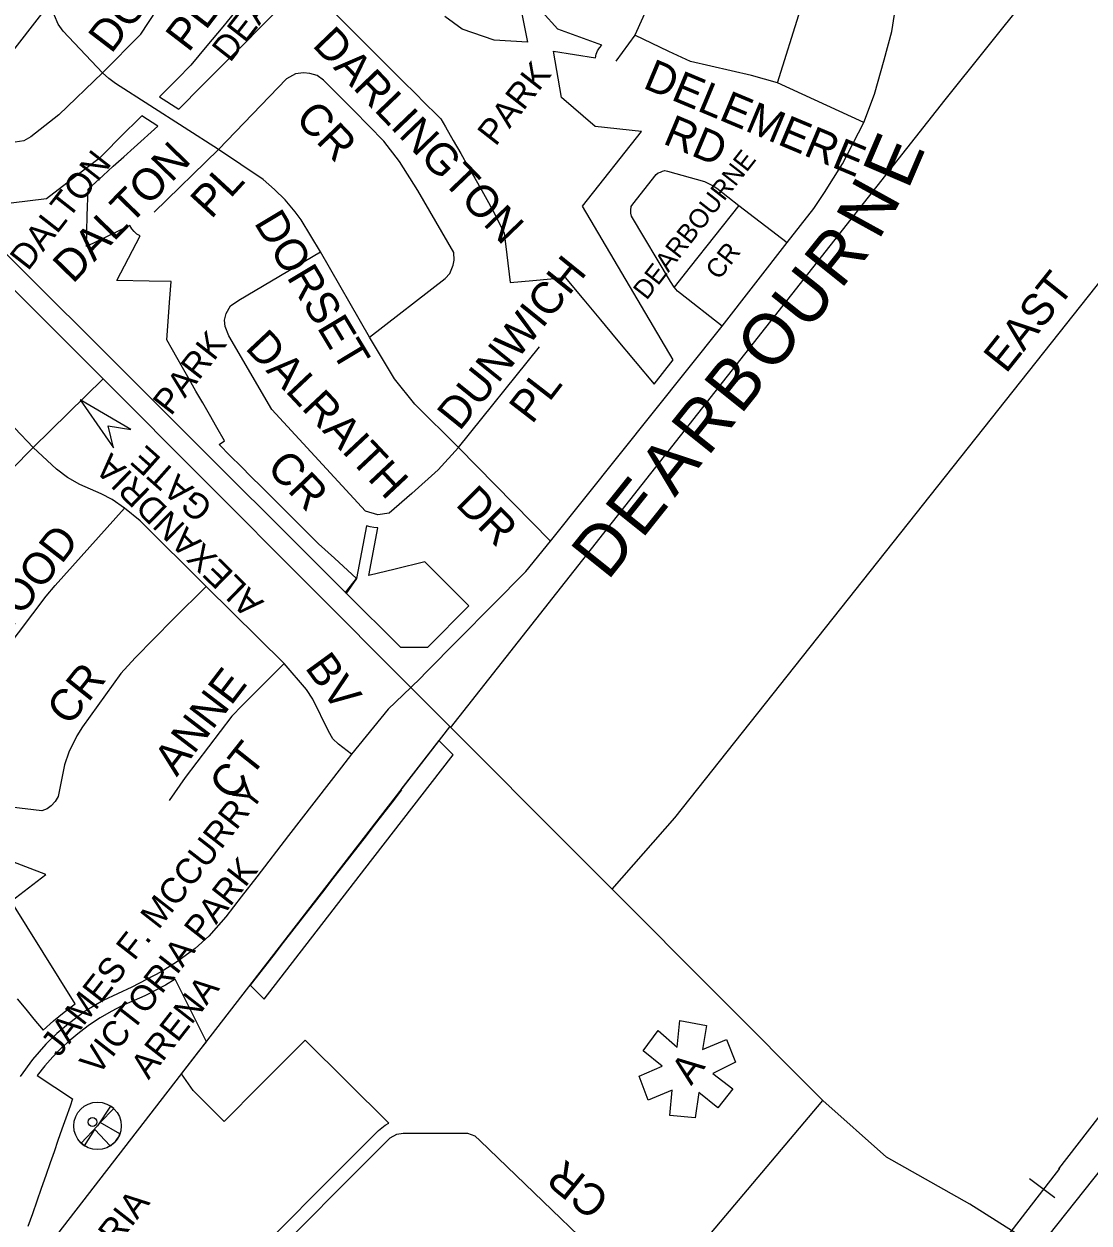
# Model space of a CAD drawing. Extents: x 586326 to 623965, y 4819854 to 4857850.
# Drawn here: x 604705 to 605546, y 4839945 to 4840891 of the extents above; entities that cross this region are included whole.
import ezdxf

# ---------------------------------------------------------------- set-up
doc = ezdxf.new("R2010")
doc.units = 0
for name, color, linetype in [('Ambulance Syms', 7, 'Continuous'), ('Lots_Concessions', 7, 'Continuous'), ('Major Rds and Hwys', 7, 'Continuous'), ('Minor Rd Lbls', 7, 'Continuous'), ('Minor Rds', 7, 'Continuous'), ('Park Lbls', 7, 'Continuous'), ('Park Outlines', 7, 'Continuous'), ('Private Rd Lbls', 7, 'Continuous'), ('Private Rds', 7, 'Continuous'), ('Proposed Secondary Rds', 7, 'Continuous'), ('Railways_lbls', 7, 'Continuous'), ('Rec Lbls', 7, 'Continuous'), ('Rec Syms', 7, 'Continuous'), ('Secondary Rds Lbls', 7, 'Continuous')]:
    doc.layers.add(name, color=color, linetype=linetype)

msp = doc.modelspace()

# ---------------------------------------------------------------- linework, layer by layer
at = {"layer": 'Ambulance Syms'}
msp.add_lwpolyline([(605264.46, 4840050.78), (605252.46, 4840035.78), (605237.46, 4840047.78), (605234.46, 4840027.78), (605214.46, 4840029.78), (605216.46, 4840049.78), (605197.46, 4840041.78), (605190.46, 4840060.78), (605208.46, 4840068.78), (605193.46, 4840080.78), (605205.46, 4840096.78), (605220.46, 4840083.78), (605222.46, 4840104.78), (605243.46, 4840100.78), (605240.46, 4840081.78), (605259.46, 4840089.78), (605266.46, 4840071.78), (605248.46, 4840062.78), (605264.46, 4840050.78)], dxfattribs=at)
at = {"layer": 'Lots_Concessions'}
for p, q in [((606593.62, 4843311.12), (602718.83, 4838327.91)), ((605432.07, 4840831.46), (605834.61, 4841335.06)), ((605041.29, 4840335.64), (605432.07, 4840831.46)), ((603266.65, 4838042.67), (605040.89, 4840336.6))]:
    msp.add_line(p, q, dxfattribs=at)
at = {"layer": 'Major Rds and Hwys'}
for points in [[(604767.13, 4840611.26), (604522.76, 4840854.7)], [(605010.08, 4840367.42), (604767.13, 4840611.26)], [(605505.95, 4839925.36), (605912.18, 4840436.56), (605934.25, 4840464.32), (606017.69, 4840569.32)], [(605168.94, 4840208.32), (605010.08, 4840367.42)], [(605335.29, 4840041.67), (605168.94, 4840208.32)], [(605505.95, 4839925.36), (605451.61, 4839959.72), (605385.77, 4839996.79), (605335.29, 4840041.67)]]:
    msp.add_lwpolyline(points, dxfattribs=at)
at = {"layer": 'Minor Rd Lbls'}
msp.add_lwpolyline([(604788.83, 4840571.27), (604749.02, 4840594.51), (604775.24, 4840556.59), (604771.03, 4840574.12)], close=True, dxfattribs=at)
at = {"layer": 'Minor Rds'}
for points in [[(604766.54, 4840852.77), (604732.1, 4840819.59), (604710.05, 4840802.25), (604704.51, 4840799.06), (604697.63, 4840797.94), (604692.68, 4840798.44), (604686.99, 4840800.5), (604681.6, 4840804.21), (604647.59, 4840848.1), (604640.81, 4840858.21), (604637.48, 4840866.24), (604634.67, 4840875.27), (604633.63, 4840937.83), (604634.1, 4840953.01), (604636.32, 4840966.04), (604639.44, 4840976.73), (604653.9, 4841012.34), (604662, 4841030.93)], [(605318.55, 4841004.77), (605261.36, 4840993.25), (605240.08, 4840986.6), (605231.84, 4840978.14), (605221.02, 4840957.78), (605186.88, 4840882.42)], [(605299.48, 4840844.74), (605317.66, 4840902.81), (605322.22, 4840935.65), (605322.98, 4840975.96), (605318.55, 4841004.77)], [(604766.54, 4840852.77), (604735.47, 4840885.61), (604731.64, 4840891.04), (604728.73, 4840897.96), (604727.8, 4840905.53), (604727.25, 4840932.37), (604727.66, 4840941.34), (604728.93, 4840948.91), (604733.14, 4840959.31), (604749.96, 4840990.92)], [(604766.54, 4840852.77), (604796.77, 4840883.31), (604828.24, 4840931.18)], [(605186.88, 4840882.42), (605171.81, 4840862.03)], [(605299.48, 4840844.74), (605279.09, 4840850.5), (605230.77, 4840861.58), (605213.92, 4840869.56), (605186.88, 4840882.42)], [(604858.12, 4840792.22), (604776.92, 4840844.36), (604771.67, 4840848.27), (604766.54, 4840852.77)], [(604977.36, 4840644.15), (605037.27, 4840690.4), (605040.89, 4840694.42), (605043.41, 4840700.77), (605044.22, 4840704.87), (605043.95, 4840710.85), (605015.55, 4840759.94), (605001.13, 4840782.67), (604988.68, 4840798.78), (604964.91, 4840823.05), (604941.18, 4840846.9), (604935.97, 4840850.5), (604930.38, 4840852.16), (604925.33, 4840852.72), (604918.89, 4840851.85), (604911.95, 4840847.97), (604858.12, 4840792.22)], [(605367.69, 4840813.41), (605299.48, 4840844.74)], [(604858.12, 4840792.22), (604807.4, 4840742.78)], [(604938.75, 4840711.29), (604923.55, 4840736.57), (604918.75, 4840743.09), (604910.78, 4840752.38), (604902.46, 4840760.68), (604893.41, 4840768.49), (604858.12, 4840792.22)], [(605047.68, 4840557.03), (605031.68, 4840539.38), (605010.73, 4840520.75), (604992.88, 4840505.23), (604983.9, 4840503.76), (604974.25, 4840506.78), (604900.18, 4840586.9), (604866.38, 4840645.17), (604863.34, 4840652.59), (604862.99, 4840657.45), (604864.23, 4840662.74), (604867.53, 4840668.81), (604874.14, 4840673.26), (604938.75, 4840711.29)], [(604977.36, 4840644.15), (604938.75, 4840711.29)], [(605047.68, 4840557.03), (605013.21, 4840591.08), (604997.09, 4840611.05), (604977.36, 4840644.15)], [(605047.68, 4840557.03), (605111.61, 4840636.38)], [(604711.86, 4840556.93), (604695.05, 4840539.86), (604686.4, 4840529.52), (604599.25, 4840413.77), (604590.05, 4840404.07), (604579.86, 4840401.61), (604569.73, 4840404.34), (604532.44, 4840453.36), (604529.25, 4840459.61), (604528.43, 4840466.84), (604530.24, 4840473.58), (604533.77, 4840478.16), (604547.56, 4840490.56), (604554.46, 4840498.09), (604590.22, 4840545.56), (604628.72, 4840596.54), (604637.51, 4840604.64), (604666.45, 4840626.73)], [(604711.86, 4840556.93), (604697.27, 4840572.18), (604692.2, 4840578.54), (604685.33, 4840589.28), (604671.66, 4840617.12), (604666.45, 4840626.73)], [(604767.13, 4840611.26), (604711.86, 4840556.93)], [(604783.83, 4840509.18), (604774.29, 4840515.96), (604765.57, 4840520.37), (604748.55, 4840527.87), (604738.99, 4840533.36), (604730.21, 4840539.76), (604711.86, 4840556.93)], [(605120.38, 4840482.99), (605047.68, 4840557.03)], [(604667.49, 4840367.69), (604722.04, 4840439.51), (604729.09, 4840447.99), (604783.83, 4840509.18)], [(604848.51, 4840447.32), (604796.3, 4840499.07), (604783.83, 4840509.18)], [(604848.51, 4840447.32), (604822.28, 4840421.41), (604792.4, 4840391.04), (604781.15, 4840378.64), (604750.63, 4840336.44), (604746.26, 4840329.46), (604740.01, 4840316.58), (604736.47, 4840306.59), (604731.44, 4840281.55), (604729.23, 4840277.63), (604726.02, 4840274.07), (604722.84, 4840271.73), (604718.58, 4840270.17), (604656.73, 4840277.62)], [(604909.9, 4840386.41), (604848.51, 4840447.32)], [(604909.9, 4840386.41), (604876.97, 4840353.24), (604868.66, 4840344.88), (604831.84, 4840296.4), (604819.08, 4840278.44)], [(604963.24, 4840314.92), (604952.92, 4840322.71), (604948.55, 4840327.08), (604944.98, 4840333.15), (604932.72, 4840358.42), (604927.61, 4840366.08), (604909.9, 4840386.41)], [(605030.84, 4839689.68), (604887.34, 4839833.86), (604884.32, 4839837.44), (604883.04, 4839842.28), (604883.08, 4839895.93), (604884.19, 4839900.21), (604886.64, 4839904.81), (604993.59, 4840012.05), (604998.89, 4840015.11), (605003.98, 4840015.74), (605054.88, 4840015.7), (605060.47, 4840013.63), (605064.89, 4840009.87), (605199.44, 4839880.25)]]:
    msp.add_lwpolyline(points, dxfattribs=at)
at = {"layer": 'Park Lbls'}
msp.add_line((604967.11, 4840453.54), (604958.73, 4840441.51), dxfattribs=at)
at = {"layer": 'Park Outlines'}
for points in [[(604945.57, 4840904.2), (604960.78, 4840889.05), (604973.54, 4840876.33), (604981.31, 4840868.59), (604989.08, 4840860.84), (604996.95, 4840853), (605004.62, 4840845.36), (605013.17, 4840836.84), (605021.49, 4840828.54), (605030.07, 4840820), (605033.65, 4840816.43), (605037.32, 4840810.02), (605043.4, 4840799.41), (605049.43, 4840788.9), (605055.09, 4840779.02), (605060.57, 4840769.46), (605066.03, 4840759.95), (605071.48, 4840750.43), (605076.54, 4840740.51), (605083.81, 4840726.26), (605085.88, 4840709), (605088.5, 4840687.22), (605106.26, 4840688.87), (605131.87, 4840691.25), (605146.75, 4840673.44), (605159.76, 4840657.85), (605172.28, 4840642.86), (605202.22, 4840607.01), (605217.31, 4840626.15), (605145.68, 4840747.51), (605192.11, 4840806.38), (605155.52, 4840810.23), (605129.03, 4840833.15), (605122.74, 4840869.75), (605155.87, 4840864.66), (605156.51, 4840867.4), (605157.56, 4840870), (605158.99, 4840872.41), (605160.78, 4840874.58), (605126.09, 4840887.26), (605101.36, 4840914.67)], [(605095.13, 4840912.77), (605102.23, 4840876.9), (605075.72, 4840878.41), (605050.61, 4840887.11), (605037.02, 4840897.09)], [(604875.3, 4840905.71), (604861.53, 4840889.09), (604848.96, 4840873.91), (604836.39, 4840858.74), (604825.44, 4840847.75), (604811.5, 4840833.76), (604826.79, 4840824), (604845.32, 4840842.58), (604855.53, 4840852.84), (604863.17, 4840860.5), (604870.75, 4840868.11), (604878.33, 4840875.71), (604890.88, 4840888.31), (604904.94, 4840902.41)], [(604665.68, 4840734.24), (604958.5, 4840442.43), (604958.5, 4840442.43), (604967.11, 4840453.54), (604949.69, 4840469.5), (604937.16, 4840480.97), (604929.6, 4840488.51), (604922.04, 4840496.04), (604914.49, 4840503.58), (604906.93, 4840511.11), (604899.37, 4840518.64), (604891.81, 4840526.18), (604884.06, 4840533.9), (604875.98, 4840541.95), (604867.4, 4840550.49), (604858.62, 4840559.24), (604862.89, 4840562.28), (604856.9, 4840572.74), (604850.99, 4840583.04), (604845.69, 4840592.29), (604840.38, 4840601.54), (604835.08, 4840610.79), (604829.77, 4840620.04), (604821.71, 4840634.1), (604817.25, 4840641.88), (604818.11, 4840652.74), (604819.57, 4840671.44), (604820.87, 4840687.99), (604803.33, 4840688.34), (604777.75, 4840688.85), (604796.19, 4840723.91), (604793.73, 4840725.46), (604791.55, 4840727.39), (604789.7, 4840729.63), (604788.23, 4840732.15), (604753.92, 4840715.6), (604754.56, 4840739.79), (604755.13, 4840761), (604766.97, 4840771.64), (604775.08, 4840778.92), (604783.3, 4840786.31), (604791.54, 4840793.72), (604810.36, 4840810.63), (604797.53, 4840818.82), (604780.09, 4840801.31), (604769.01, 4840790.2), (604763.87, 4840785.04), (604754.15, 4840777.63), (604741.67, 4840768.12), (604722.22, 4840753.29), (604694.49, 4840749.78)], [(604699.19, 4840121.95), (604705.98, 4840113.72), (604712.44, 4840105.87), (604719.7, 4840097.06), (604727.75, 4840104.46), (604736.19, 4840111.42), (604744.98, 4840117.91), (604694.43, 4840198.96), (604721.75, 4840220.03), (604706.02, 4840226.02), (604690.29, 4840232.01)], [(604891.15, 4839924.16), (604955.68, 4839988.9), (604984.63, 4840017.94), (604987.06, 4840020.13), (604989.73, 4840022.02), (604992.59, 4840023.61), (604926.65, 4840089.26), (604890.91, 4840053.4), (604862.57, 4840024.98), (604838.07, 4840049.41), (604829.06, 4840062.66), (604842.45, 4840079.94), (604848.67, 4840087.97), (604824.05, 4840137.46), (604816.23, 4840132.69), (604808.21, 4840128.28), (604799.99, 4840124.24), (604791.6, 4840120.57), (604782.41, 4840116.5), (604773.46, 4840111.92), (604764.77, 4840106.86), (604756.37, 4840101.34), (604748.29, 4840095.36), (604740.94, 4840089.28), (604733.91, 4840082.82), (604727.23, 4840076.01), (604720.92, 4840068.87), (604714.98, 4840061.4), (604742.98, 4840042.97), (604740.96, 4840037.22), (604737.63, 4840027.72), (604734.52, 4840018.83), (604731.4, 4840009.92), (604728.27, 4840001), (604725.26, 4839992.42), (604721.72, 4839982.31), (604718.19, 4839972.25), (604714.67, 4839962.18), (604711.14, 4839952.12), (604707.61, 4839942.05)]]:
    msp.add_lwpolyline(points, dxfattribs=at)
for points in [[(604967.11, 4840453.54), (604958.5, 4840442.43), (604958.5, 4840442.43), (605001.75, 4840399.33), (605023.48, 4840399.37), (605055.91, 4840431.91), (605021.05, 4840466.65), (604997.55, 4840460.94), (604976.86, 4840455.91), (604983.94, 4840493.53), (604980.9, 4840493.81), (604977.89, 4840494.37), (604974.96, 4840495.22)], [(604894.09, 4840121.68), (604973.83, 4840224.55), (605041.58, 4840311.96), (605043.43, 4840314.35), (605032.55, 4840325.19), (605032.11, 4840325.62), (605002.05, 4840287.14), (605002.68, 4840286.65), (604995.22, 4840277.02), (604987.75, 4840267.38), (604981.21, 4840258.96), (604974.68, 4840250.53), (604968.15, 4840242.1), (604961.61, 4840233.67), (604955.08, 4840225.24), (604948.55, 4840216.81), (604942.01, 4840208.38), (604935.48, 4840199.95), (604928.95, 4840191.53), (604922.41, 4840183.1), (604915.88, 4840174.67), (604909.34, 4840166.24), (604902.81, 4840157.81), (604896.28, 4840149.38), (604889.74, 4840140.95), (604883.21, 4840132.52)]]:
    msp.add_lwpolyline(points, close=True, dxfattribs=at)
at = {"layer": 'Private Rds'}
for points in [[(605218.11, 4840683.6), (605215.17, 4840687.96), (605184.36, 4840739.48), (605183.71, 4840741.89), (605183.68, 4840744.29), (605183.96, 4840747.09), (605185.38, 4840748.91), (605203.77, 4840772.45), (605205.48, 4840773.82), (605207.19, 4840774.39), (605208.9, 4840774.95), (605210.69, 4840775.62), (605212.8, 4840775.07), (605241.95, 4840766.9), (605246.07, 4840764.87), (605248.86, 4840763.56), (605251.73, 4840761.55), (605268.95, 4840747.86)], [(605268.95, 4840747.86), (605230.67, 4840699.47), (605218.11, 4840683.6)], [(605268.95, 4840747.86), (605307.25, 4840718.79)], [(605255.96, 4840652.68), (605223.05, 4840678.55), (605220.69, 4840680.4), (605218.11, 4840683.6)]]:
    msp.add_lwpolyline(points, dxfattribs=at)
at = {"layer": 'Proposed Secondary Rds'}
for points in [[(605168.94, 4840208.32), (605218.58, 4840264.69), (605557.3, 4840691.76), (606021.39, 4841276.91), (606031.54, 4841289.71)], [(605367.69, 4840813.41), (605376.17, 4840835.78), (605383.94, 4840862.98), (605389.77, 4840885.4), (605393.42, 4840907.05), (605396.57, 4840941.38), (605397.46, 4840961.77)], [(605307.25, 4840718.79), (605328.3, 4840745.73), (605336.73, 4840758.25), (605350.85, 4840780.93), (605367.69, 4840813.41)], [(605255.96, 4840652.68), (605307.25, 4840718.79)], [(605120.38, 4840482.99), (605255.96, 4840652.68)], [(605010.08, 4840367.42), (605017.86, 4840375.27), (605021.64, 4840379.08), (605100.88, 4840459.05), (605120.38, 4840482.99)], [(605010.08, 4840367.42), (604992.26, 4840350.32), (604963.24, 4840314.92)], [(604963.24, 4840314.92), (604955.27, 4840304.61), (604913.56, 4840250.67), (604888.38, 4840218.1), (604876.13, 4840202.26), (604863.89, 4840186.43), (604850.4, 4840171.37), (604839.61, 4840161.59), (604825.11, 4840150.63), (604812.95, 4840143.08), (604789.59, 4840131.03), (604767.14, 4840120.42), (604752.91, 4840111.98), (604739.6, 4840102.14), (604730.5, 4840094.4), (604721.88, 4840085.98), (604711.14, 4840073.92), (604701.44, 4840060.46)], [(605199.44, 4839880.25), (605335.29, 4840041.67)]]:
    msp.add_lwpolyline(points, dxfattribs=at)
at = {"layer": 'Railways_lbls'}
msp.add_line((605518.57, 4839964.72), (605498.57, 4839979.72), dxfattribs=at)
for points in [[(605521.72, 4839987.65), (605667.72, 4840175.65), (605668.72, 4840177.65), (605674.72, 4840192.65), (605675.72, 4840206.65), (605676.72, 4840219.65)], [(605060.92, 4839454.82), (605059.92, 4839454.82), (605090.94, 4839464.08), (605099.06, 4839466.83), (605117.79, 4839475.55), (605127.34, 4839481.88), (605134.54, 4839488.96), (605139.6, 4839493.65), (605146.21, 4839501.83), (605159.7, 4839519.1), (605177.82, 4839541.73), (605522.54, 4839987.96)]]:
    msp.add_lwpolyline(points, dxfattribs=at)
at = {"layer": 'Rec Syms'}
msp.add_lwpolyline([(604762.53, 4840021.57), (604749.8, 4840007.89), (604751.09, 4840006.78), (604752.41, 4840005.84), (604760.39, 4840018.69), (604772.66, 4840005.72), (604773.33, 4840006.17), (604774.24, 4840006.84), (604774.78, 4840007.29), (604774.87, 4840007.38), (604775.2, 4840007.65), (604776.01, 4840008.43), (604776.69, 4840009.16), (604777.39, 4840010.01), (604777.91, 4840010.72), (604778.43, 4840011.53), (604778.7, 4840011.93), (604779.04, 4840012.52), (604779.44, 4840013.26), (604779.67, 4840013.81), (604780.34, 4840015.35), (604764.58, 4840024.19), (604775.53, 4840035.15), (604774.16, 4840036.31), (604772.91, 4840037.19)], close=True, dxfattribs=at)
for centre, radius in [((604762.62, 4840021.54), 18.74), ((604758.67, 4840024.58), 3.5)]:
    msp.add_circle(centre, radius, dxfattribs=at)

# ---------------------------------------------------------------- texts
at = {"layer": 'Ambulance Syms'}
msp.add_text('A', height=21.97, rotation=53.00001, dxfattribs=at).set_placement((605231.46, 4840052.78))
at = {"layer": 'Minor Rd Lbls'}
for s, height, rotation, p in [('DOMBEY', 25.002, 52.52384, (604773.48, 4840867.1)), ('PL', 25.002, 52.52384, (604834.48, 4840868.1)), ('DARLINGTON', 25.002, 313.78114, (604931.48, 4840874.1)), ('DELEMERE', 24.996, 337.30075, (605192.48, 4840841.1)), ('CR', 25.002, 313.78114, (604917.79, 4840815.74)), ('RD', 24.996, 337.30075, (605208.21, 4840797.17)), ('DALTON', 25.002, 45.76741, (604743.05, 4840685.66)), ('PL', 25.002, 47.35758, (604852.3, 4840736.62)), ('DORSET', 24.984, 300.99999, (604885.77, 4840734.46)), ('DUNWICH', 24.996, 51.10466, (605048.48, 4840569.32)), ('DALRAITH', 25.002, 313.22122, (604878.48, 4840635.1)), ('PL', 24.996, 52.33567, (605105.7, 4840574.69)), ('ALEXANDRIA', 19.998, 135.72342, (604894.56, 4840435.13)), ('GATE', 19.998, 138.38975, (604854.99, 4840511.39)), ('CR', 25.002, 313.50411, (604895.31, 4840540.2)), ('DR', 25.002, 315.00002, (605044.45, 4840511.55)), ('ASHWOOD', 25.002, 52.0232, (604640.47, 4840344.22)), ('BV', 25.002, 306.02058, (604925.85, 4840383.21)), ('CR', 25.002, 51.46967, (604740.23, 4840336.3)), ('ANNE', 25.002, 52.59466, (604825.12, 4840296.51)), ('CT', 25.002, 51.54822, (604868.6, 4840277)), ('CR', 25.002, 141.04059, (605168.56, 4839965.59))]:
    msp.add_text(s, height=height, rotation=rotation, dxfattribs=at).set_placement(p)
at = {"layer": 'Park Lbls'}
for s, p in [('DEARBOURNE', (604867.29, 4840860.19)), ('PARK', (605076.95, 4840794.06)), ('DALTON', (604707.68, 4840695.66)), ('PARK', (604820.57, 4840581.27)), ('VICTORIA', (604727.02, 4839861.43))]:
    msp.add_text(s, height=19.992, rotation=52.00002, dxfattribs=at).set_placement(p)
at = {"layer": 'Private Rd Lbls'}
for s, p in [('DEARBOURNE', (605196.24, 4840672.67)), ('CR', (605253.41, 4840688.52))]:
    msp.add_text(s, height=15, rotation=52.00002, dxfattribs=at).set_placement(p)
at = {"layer": 'Rec Lbls'}
for s, p in [('JAMES F. MCCURRY', (604732.08, 4840075.07)), (' VICTORIA PARK ', (604758.35, 4840054.55)), ('    ARENA ', (604784.61, 4840034.03))]:
    msp.add_text(s, height=20, rotation=52.00002, dxfattribs=at).set_placement(p)
at = {"layer": 'Secondary Rds Lbls'}
for s, height, rotation, p in [('EAST           DRIVE', 24.996, 51.41278, (605480.07, 4840614.66)), ('E', 40, 66.80143, (605402.64, 4840759.76)), ('N', 40, 61.11344, (605379.4, 4840719.73)), ('R', 40, 51.36572, (605349.48, 4840681.1)), ('U', 40, 51.36572, (605323.48, 4840648.1)), ('O', 40, 51.36572, (605295.48, 4840614.1)), ('B', 40, 51.36572, (605270.48, 4840582.1)), ('R', 40, 51.36572, (605244.48, 4840549.1)), ('A', 40, 51.36572, (605218.48, 4840517.1)), ('E', 40, 51.36572, (605192.48, 4840484.1)), ('D', 40, 51.36572, (605165.48, 4840451.1))]:
    msp.add_text(s, height=height, rotation=rotation, dxfattribs=at).set_placement(p)

doc.saveas('drawing.dxf')
